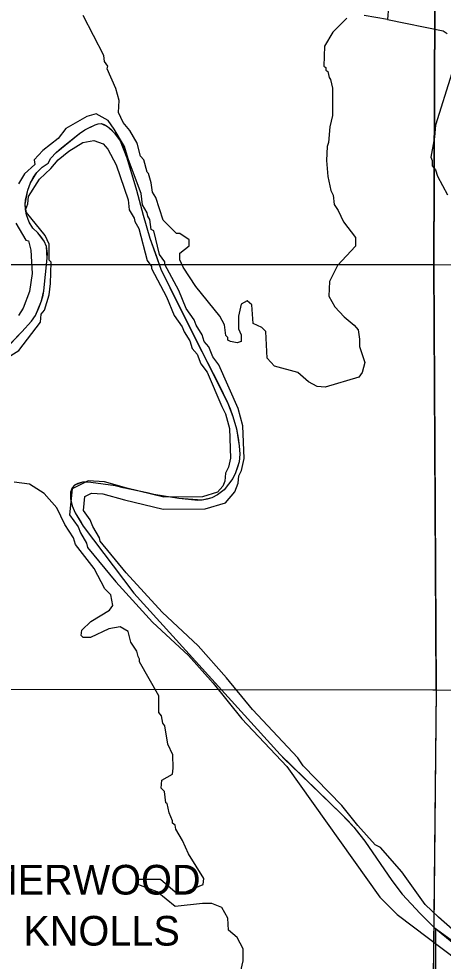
# Model space of a CAD drawing. Extents: x -1403959 to 81668, y -1400582 to 11018.
# Drawn here: x 6708 to 6804.9, y 9146 to 9361 of the extents above; entities that cross this region are included whole.
import ezdxf

# ---------------------------------------------------------------- set-up
doc = ezdxf.new("R2010")
doc.units = 0
for name, color, linetype in [('tdCiRRCL', 7, 'Continuous'), ('tdCoCityStreetMajor', 7, 'Continuous'), ('tdCoClipBndry', 7, 'Continuous'), ('tdCoStrucSecCoName', 7, 'Continuous'), ('tdCoSurfBitum', 7, 'Continuous'), ('tdCoTwpNameTxt', 7, 'Continuous')]:
    doc.layers.add(name, color=color, linetype=linetype)

msp = doc.modelspace()

# ---------------------------------------------------------------- linework, layer by layer
at = {"layer": 'tdCiRRCL'}
msp.add_lwpolyline([(6803.29, 9014.37), (6803.19, 9153.33), (6808.91, 9148.69)], dxfattribs=at)
at = {"layer": 'tdCoCityStreetMajor'}
for points in [[(6802.74, 9304.91), (6803.03, 9363.89)], [(6705.98, 9304.95), (6802.74, 9304.91)], [(6803.31, 9207.91), (6803.3, 9208.63), (6802.74, 9304.91)], [(6802.74, 9304.91), (6852.15, 9304.22)], [(6705.15, 9208), (6802.52, 9207.91), (6803.31, 9207.91)], [(6803.31, 9207.91), (6802.3, 9112.46), (6802.3, 9111.74)], [(6803.31, 9207.91), (6900.39, 9207.12)]]:
    msp.add_lwpolyline(points, dxfattribs=at)
at = {"layer": 'tdCoClipBndry'}
for points in [[(6804.33, 9800.46), (6803.65, 9703.3), (6801.96, 9605.89), (6803.05, 9508.67), (6803.21, 9401.86), (6803.05, 9368.41), (6803.02, 9363.73), (6802.74, 9304.91), (6803.31, 9207.91), (6802.74, 9153.76), (6802.3, 9111.74)], [(6703.58, 9284.39), (6708.7, 9289.61), (6710.91, 9292.02), (6711.8, 9293.33), (6713.21, 9296.63), (6713.74, 9298.93), (6714.52, 9306.38), (6714.35, 9309.02), (6713.84, 9310.23), (6712.39, 9312.18), (6711.26, 9313.25), (6710.42, 9314.62), (6709.77, 9316.27), (6709.49, 9318.69), (6710.06, 9321.92), (6710.7, 9323.56), (6712.14, 9325.94), (6713.36, 9327.14), (6714.72, 9328.05), (6715.34, 9329.17), (6716.52, 9330.51), (6721.89, 9334.8), (6723.11, 9335.7), (6725.47, 9336.82), (6726.17, 9337.07), (6726.86, 9337.1), (6728.25, 9336.46), (6729.89, 9334.9), (6731.19, 9333.16), (6732.65, 9329.25), (6734.91, 9321.88), (6736.38, 9316.23), (6737.92, 9310.97), (6740.45, 9303.88), (6749.79, 9285.08), (6755.7, 9273.45), (6756.89, 9270.22), (6757.68, 9267.46), (6758.35, 9263.57), (6758.45, 9261.63), (6758.29, 9259.9), (6757.51, 9257.38), (6756.88, 9256.13), (6754.89, 9253.5), (6753.38, 9252.41), (6752.05, 9251.72), (6749.85, 9251.15), (6744.58, 9251.58), (6738.83, 9252.42), (6730.12, 9254.42), (6724.48, 9255.22), (6722.54, 9255.27), (6720.74, 9254.58), (6720.22, 9253.96), (6719.85, 9252.97), (6719.84, 9251.47), (6720.2, 9249.89), (6720.92, 9248.24), (6722.73, 9245.25), (6734.26, 9229.93), (6767.69, 9193.09), (6781.61, 9179.62), (6784.49, 9176.52), (6787, 9173.32), (6793.14, 9164.4), (6795.57, 9161.27), (6799.65, 9156.81), (6802.86, 9153.64), (6806.73, 9150.83)]]:
    msp.add_lwpolyline(points, dxfattribs=at)
at = {"layer": 'tdCoSurfBitum'}
for points in [[(6792.68, 9366.67), (6792.21, 9360.87), (6786.87, 9361.8)], [(6782.9, 9361.19), (6779.68, 9357.99), (6777.84, 9354.79), (6777.68, 9350.21), (6778.14, 9349.91), (6778.14, 9349.3), (6778.59, 9348.99), (6778.9, 9347.62), (6779.2, 9347.16), (6779.66, 9345.17), (6779.64, 9338.91), (6779.02, 9336.32), (6778.71, 9332.81), (6778.4, 9331.9), (6778.24, 9328.69), (6778.54, 9325.04), (6779.29, 9321.83), (6779.75, 9320.76), (6780.05, 9318.62), (6780.96, 9317.24), (6782.18, 9314.65), (6784.92, 9311.13), (6784.92, 9309.14), (6780.79, 9304.73), (6778.95, 9301.07), (6778.79, 9297.71), (6780.16, 9295.26), (6782.29, 9292.97), (6784.58, 9291.13), (6785.49, 9290.06), (6785.79, 9287.92), (6785.79, 9286.24), (6787, 9282.58), (6786.39, 9280.29), (6785.62, 9279.22), (6777.98, 9276.95), (6776.15, 9277.1), (6774.17, 9278.18), (6771.73, 9280.32), (6766.39, 9281.71), (6764.71, 9283.54), (6764.42, 9289.65), (6763.5, 9290.57), (6761.52, 9291.49), (6761.22, 9295.76), (6760.16, 9296.68), (6758.78, 9295.92), (6758.16, 9293.17), (6758.16, 9290.27), (6758.77, 9288.9), (6758.76, 9287.37), (6757.85, 9287.07), (6756.32, 9287.38), (6755.71, 9287.68), (6755.71, 9288.29), (6755.25, 9288.75), (6754.95, 9291.2), (6753.89, 9293.18), (6748.4, 9299.91), (6745.51, 9304.35), (6744.75, 9306.03), (6744.75, 9307.55), (6746.9, 9309.23), (6746.9, 9310.6), (6744.76, 9311.98), (6744, 9311.98), (6740.95, 9315.04), (6739.28, 9320.24), (6738.52, 9321.46), (6738.22, 9323.6), (6737.62, 9325.74), (6737.31, 9326.04), (6736.56, 9328.79), (6735.8, 9329.7), (6735.04, 9332.6), (6733.37, 9335.51), (6731.84, 9337.34), (6730.78, 9339.63), (6730.94, 9342.38), (6730.18, 9345.13), (6728.2, 9349.56), (6728.36, 9350.17), (6727.6, 9351.24), (6727.45, 9352.62), (6722.73, 9361.79)], [(6792.21, 9360.87), (6804.88, 9358.24), (6805.79, 9357.63)], [(6806.84, 9348.62), (6803.15, 9336.72), (6802.94, 9333.98), (6802.08, 9329.4), (6802.37, 9328.64), (6802.36, 9327.42), (6803.13, 9326.51), (6803.58, 9325.13), (6805.86, 9320.85)], [(6807.05, 9153.22), (6803.85, 9155.98), (6800.8, 9158.89), (6795.47, 9166.38), (6790.6, 9171.89), (6789.38, 9172.5), (6785.41, 9176.94), (6781.76, 9181.52), (6772.92, 9190.55), (6771.7, 9192.39), (6761.34, 9203.4), (6755.4, 9210.59), (6749, 9217.93), (6740.77, 9225.58), (6732.54, 9234.61), (6726.6, 9241.8), (6726.45, 9242.56), (6724.93, 9245.16), (6724.32, 9246.69), (6722.8, 9248.83), (6723.11, 9252.03), (6724.64, 9252.79), (6727.24, 9252.63), (6732.12, 9251.25), (6740.97, 9249.09), (6750.59, 9249.22), (6755.18, 9250.59), (6757.32, 9253.03), (6758.09, 9255.01), (6758.24, 9256.69), (6758.86, 9257.91), (6759.47, 9260.65), (6759.18, 9268.13), (6758.12, 9272.11), (6753.71, 9282.04), (6752.34, 9283.87), (6751.43, 9286.17), (6750.36, 9287.39), (6749.91, 9288.92), (6748.54, 9291.06), (6748.08, 9292.28), (6746.26, 9294.88), (6744.58, 9299.01), (6741.39, 9304.97), (6741.39, 9305.58), (6740.17, 9307.26), (6738.81, 9312.61), (6738.2, 9312.91), (6737.9, 9315.2), (6737.44, 9315.97), (6737.29, 9316.73), (6736.23, 9318.57), (6735.93, 9321.16), (6733.04, 9328.8), (6732.12, 9331.85), (6729.82, 9335.82), (6728.44, 9337.81), (6725.68, 9339.34), (6723.52, 9338.74), (6718.73, 9336), (6717.02, 9333.71), (6713.51, 9330.97), (6711.51, 9328.84), (6711.66, 9327.78), (6709.36, 9325.64), (6707.97, 9323.36)], [(6697.97, 9279.11), (6708.06, 9285.35), (6712.96, 9291.75), (6713.12, 9293.58), (6713.88, 9294.49), (6714.96, 9298), (6715.27, 9300.6), (6715.43, 9305.48), (6714.98, 9305.94), (6714.98, 9309.61), (6714.07, 9311.59), (6709.81, 9316.79), (6709.65, 9317.56), (6710.11, 9318.78), (6710.27, 9320.46), (6712.72, 9324.42), (6715.32, 9326.86), (6717.01, 9328.83), (6719.45, 9330.81), (6722.67, 9332.78), (6725.12, 9333.23), (6727.25, 9332.47), (6728.32, 9331.24), (6730.25, 9327.69), (6732.97, 9319.67), (6733.22, 9317.45), (6734.35, 9315.51), (6734.5, 9314.73), (6735.43, 9313.17), (6737.31, 9305.82), (6738.3, 9304.46), (6738.3, 9304.06), (6741.76, 9297.59), (6743.5, 9293.3), (6745.3, 9290.73), (6745.74, 9289.57), (6747.05, 9287.51), (6747.57, 9285.77), (6748.73, 9284.45), (6749.6, 9282.26), (6751, 9280.38), (6754.37, 9272.56), (6755.2, 9270.89), (6756.1, 9267.52), (6756.37, 9260.74), (6755.91, 9258.72), (6755.21, 9257.33), (6755.04, 9255.5), (6754.61, 9254.38), (6753.36, 9252.96), (6749.97, 9251.95), (6741.12, 9251.83), (6732.68, 9253.89), (6727.55, 9255.34), (6723.86, 9255.57), (6720.19, 9253.74), (6719.61, 9247.85), (6721.56, 9245.11), (6722.12, 9243.7), (6723.51, 9241.33), (6723.71, 9240.33), (6730.16, 9232.52), (6738.52, 9223.35), (6746.74, 9215.7), (6752.41, 9209.43), (6758.97, 9201.29), (6769.23, 9190.39), (6790.42, 9160.59), (6794.38, 9156.61), (6808.41, 9146.05)], [(6707.31, 9314.35), (6709.59, 9310.53), (6710.2, 9310.38), (6710.8, 9308.24), (6711.08, 9302.89), (6710.45, 9298.78), (6709.05, 9294.96), (6707.97, 9293.29)], [(6758.62, 9143.41), (6759.24, 9146), (6759.24, 9148.75), (6757.88, 9151.35), (6755.89, 9153.03), (6755.75, 9155.78), (6754.38, 9158.23), (6752.09, 9159.15), (6749.95, 9159.15), (6743.69, 9158.4), (6739.57, 9161.77), (6734.84, 9163.61), (6735.15, 9164.68), (6740.34, 9164.67), (6743.7, 9161.76), (6745.37, 9161.45), (6750.11, 9163.43), (6750.27, 9164.8), (6746.77, 9170.46), (6745.4, 9173.51), (6743.88, 9176.11), (6743.73, 9177.03), (6743.12, 9177.49), (6743.12, 9177.95), (6742.36, 9179.78), (6741.9, 9181.92), (6741.6, 9182.07), (6741.3, 9184.67), (6740.54, 9185.43), (6740.69, 9187.26), (6743.14, 9188.63), (6743.29, 9190.01), (6743.15, 9193.06), (6742.08, 9195.51), (6741.33, 9199.63), (6740.87, 9200.24), (6740.57, 9201.92), (6739.96, 9202.69), (6739.97, 9206.5), (6735.56, 9214.3), (6735.56, 9214.91), (6735.25, 9215.52), (6734.95, 9216.74), (6733.58, 9218.73), (6732.97, 9221.17), (6731.14, 9222.25), (6728.55, 9221.79), (6724.42, 9219.82), (6722.74, 9219.82), (6722.28, 9220.28), (6722.44, 9221.5), (6724.43, 9223.48), (6728.71, 9226.07), (6729.47, 9227.13), (6729.02, 9229.58), (6727.65, 9230.96), (6725.22, 9235.54), (6720.95, 9241.05), (6720.5, 9242.57), (6718.52, 9245.63), (6716.69, 9249.45), (6713.8, 9252.67), (6710.44, 9254.81), (6706.93, 9255.28)]]:
    msp.add_lwpolyline(points, dxfattribs=at)
at = {"layer": 'tdCoTwpNameTxt'}
for points in [[(6801.99, 9602.99), (6803.39, 9512.15), (6803.34, 9401.88), (6803.03, 9365.26), (6802.74, 9304.91), (6803.31, 9207.91), (6802.74, 9153.76)], [(6704.72, 9285.38), (6708.7, 9289.61), (6710.91, 9292.02), (6711.8, 9293.33), (6712.62, 9295.05), (6713.21, 9296.63), (6713.55, 9297.91), (6713.74, 9298.93), (6714.52, 9306.38), (6714.56, 9307.44), (6714.35, 9309.02), (6713.84, 9310.23), (6713.04, 9311.3), (6712.39, 9312.18), (6711.26, 9313.25), (6710.42, 9314.62), (6709.77, 9316.27), (6709.56, 9317.52), (6709.49, 9318.69), (6709.54, 9319.61), (6710.06, 9321.92), (6710.7, 9323.56), (6711.4, 9324.84), (6712.14, 9325.94), (6713.36, 9327.14), (6714.72, 9328.05), (6715.34, 9329.17), (6716.52, 9330.51), (6717.78, 9331.57), (6721.89, 9334.8), (6723.11, 9335.7), (6724.18, 9336.21), (6725.47, 9336.82), (6726.17, 9337.07), (6726.86, 9337.1), (6727.52, 9336.87), (6728.25, 9336.46), (6729.01, 9335.79), (6729.89, 9334.9), (6731.19, 9333.16), (6731.69, 9332.17), (6732.65, 9329.25)], [(6732.65, 9329.25), (6734.91, 9321.88), (6736.38, 9316.23), (6737.92, 9310.97), (6739.48, 9306.78), (6740.45, 9303.88), (6744.58, 9295.49), (6749.79, 9285.08), (6753.67, 9277.54), (6755.7, 9273.45), (6756.24, 9272.02), (6756.89, 9270.22), (6757.68, 9267.46), (6758.11, 9265.33), (6758.35, 9263.57), (6758.45, 9261.63), (6758.29, 9259.9), (6757.88, 9258.48), (6757.51, 9257.38), (6756.88, 9256.13), (6754.89, 9253.5), (6753.38, 9252.41), (6752.05, 9251.72), (6750.99, 9251.36), (6749.85, 9251.15), (6748.86, 9251.12), (6744.58, 9251.58), (6738.83, 9252.42), (6737.36, 9252.84), (6731.87, 9254), (6730.12, 9254.42), (6724.48, 9255.22), (6723.53, 9255.3), (6722.54, 9255.27), (6721.47, 9254.95), (6720.74, 9254.58), (6720.22, 9253.96), (6719.85, 9252.97), (6719.81, 9252.17), (6719.84, 9251.47), (6720.02, 9250.55), (6720.2, 9249.89), (6720.92, 9248.24), (6722.23, 9246.06), (6722.73, 9245.25), (6734.26, 9229.93), (6767.69, 9193.09), (6768.78, 9191.95), (6770.09, 9190.66), (6781.61, 9179.62), (6783.21, 9178), (6784.49, 9176.52), (6785.58, 9175.16), (6787, 9173.32), (6793.14, 9164.4), (6795.57, 9161.27), (6799.65, 9156.81), (6802.86, 9153.64), (6806.73, 9150.83)]]:
    msp.add_lwpolyline(points, dxfattribs=at)

# ---------------------------------------------------------------- texts
at = {"layer": 'tdCoStrucSecCoName'}
for s, p in [('MERWOOD ', (6700.23, 9161.17)), ('MERWOOD ', (6700.23, 9161.17)), ('KNOLLS', (6709.05, 9149.52)), ('KNOLLS', (6709.05, 9149.52))]:
    msp.add_text(s, height=6.771, rotation=359.9918, dxfattribs=at).set_placement(p)

doc.saveas('drawing.dxf')
